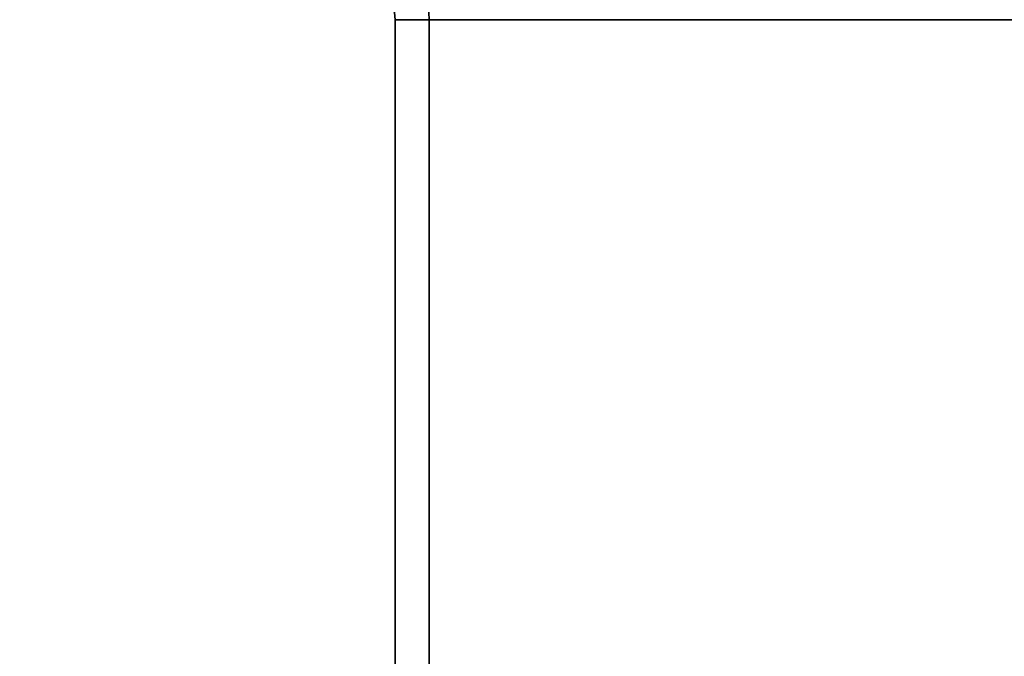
# Model space of a CAD drawing. Header units: millimetres. Extents: x -603 to 3703, y -115 to 193.
# Tile 503 of 656: x 2484 to 2527, y 19 to 47. Entities that reach past the tile are written whole.
import ezdxf

# ---------------------------------------------------------------- set-up
doc = ezdxf.new("R2010")
doc.units = ezdxf.units.MM
doc.layers.add('151', color=7, linetype='Continuous', true_color=0xffffff)

# ---------------------------------------------------------------- blocks, each defined once
blk = doc.blocks.new('UG_SURFACE_003')
at = {"layer": '151', "color": 252, "linetype": 'Continuous', "lineweight": 35}
for points in [[(3703, -18, 2212.25), (3703, 174.4, 2212.25), (2297, 174.4, 2212.25), (2297, -18, 2212.25)], [(2447, -18, 2062.25), (2447, 174.4, 2062.25), (3553, 174.4, 2062.25), (3553, -18, 2062.25)]]:
    blk.add_3dface(points, dxfattribs=at)
blk = doc.blocks.new('UG_SURFACE_165')
at = {"layer": '151', "color": 252, "linetype": 'Continuous', "lineweight": 35}
for points in [[(2500.5, 7.25, 2006.75), (2500.5, 46.92, 2006.75), (2500.5, 46.92, -7.75), (2500.5, 7.25, -7.75)], [(2500.5, 46.92, 2006.75), (2500.5, 7.25, 2006.75), (2502, 7.25, 2005.25), (2502, 46.92, 2005.25)], [(2502, 46.92, -7.75), (2502, 7.25, -7.75), (2500.5, 7.25, -7.75), (2500.5, 46.92, -7.75)], [(2502, 7.25, 2005.25), (2502, 7.25, -7.75), (2502, 46.92, -7.75), (2502, 46.92, 2005.25)]]:
    blk.add_3dface(points, dxfattribs=at)
blk = doc.blocks.new('UG_SURFACE_166')
at = {"layer": '151', "color": 252, "linetype": 'Continuous', "lineweight": 35}
for points in [[(2500.5, 7.25, 2006.75), (2500.5, 46.92, 2006.75), (2500.5, 46.92, -7.75), (2500.5, 7.25, -7.75)], [(2500.5, 46.92, 2006.75), (2500.5, 7.25, 2006.75), (2502, 7.25, 2005.25), (2502, 46.92, 2005.25)], [(2502, 46.92, -7.75), (2502, 7.25, -7.75), (2500.5, 7.25, -7.75), (2500.5, 46.92, -7.75)], [(2502, 7.25, 2005.25), (2502, 7.25, -7.75), (2502, 46.92, -7.75), (2502, 46.92, 2005.25)]]:
    blk.add_3dface(points, dxfattribs=at)
blk = doc.blocks.new('UG_SURFACE_167')
at = {"layer": '151', "color": 252, "linetype": 'Continuous', "lineweight": 35}
for points in [[(2500.5, 7.25, 2006.75), (3499.5, 7.25, 2006.75), (3499.5, 46.92, 2006.75), (2500.5, 46.92, 2006.75)], [(2502, 46.92, 2005.25), (2502, 7.25, 2005.25), (2500.5, 7.25, 2006.75), (2500.5, 46.92, 2006.75)], [(2502, 7.25, 2005.25), (2502, 46.92, 2005.25), (3498, 46.92, 2005.25), (3498, 7.25, 2005.25)]]:
    blk.add_3dface(points, dxfattribs=at)

msp = doc.modelspace()

# ---------------------------------------------------------------- linework, layer by layer
at = {"layer": '151', "color": 252, "linetype": 'Continuous', "lineweight": 35, "true_color": 0x939598}
for p, q in [((2500.5, 46.92, -7.75), (2500.5, 7.25, -7.75)), ((3499.5, 46.92, 2006.75), (2500.5, 46.92, 2006.75)), ((2500.5, 46.92, 2006.75), (2500.5, 46.92, -7.75)), ((2500.5, 46.92, -7.75), (2500.5, 7.25, -7.75)), ((2500.5, 46.92, 2006.75), (2500.5, 46.92, -7.75)), ((2500.5, 7.25, 2006.75), (2500.5, 46.92, 2006.75)), ((2500.5, 7.25, 2006.75), (2500.5, 46.92, 2006.75)), ((2500.5, 7.25, 2006.75), (2500.5, 46.92, 2006.75)), ((2502, 7.25, 2005.25), (2502, 46.92, 2005.25)), ((2502, 7.25, 2005.25), (2502, 46.92, 2005.25)), ((3498, 46.92, 2005.25), (2502, 46.92, 2005.25)), ((2502, 46.92, -7.75), (2502, 7.25, -7.75)), ((2502, 7.25, 2005.25), (2502, 46.92, 2005.25)), ((2502, 46.92, 2005.25), (2502, 46.92, -7.75)), ((2502, 46.92, -7.75), (2502, 7.25, -7.75)), ((2502, 46.92, 2005.25), (2502, 46.92, -7.75))]:
    msp.add_line(p, q, dxfattribs=at)
at = {"layer": '151', "color": 252, "linetype": 'Continuous', "lineweight": 35, "true_color": 0x939598, "extrusion": (0, 0, -1)}
for radius in [3.08, 3.08, 1.58, 1.58]:
    msp.add_arc((-2498.92, 46.92, 7.75), radius, 90, 180, dxfattribs=at)
at = {"layer": '151', "color": 252, "linetype": 'Continuous', "lineweight": 35, "true_color": 0x939598, "extrusion": (0.707107, 6.12323e-17, 0.707107)}
for major_axis in [(-3.08, 0, 3.08), (-3.08, 0, 3.08), (-3.08, 0, 3.08), (-1.58, 0, 1.58), (-1.58, 0, 1.58), (-1.58, 0, 1.58)]:
    msp.add_ellipse((2498.92, 46.92, 2008.33), major_axis=major_axis, ratio=0.707107, start_param=3.141593, end_param=4.712389, dxfattribs=at)

# ---------------------------------------------------------------- block references
at = {"layer": '151', "color": 252, "linetype": 'Continuous', "lineweight": 35, "true_color": 0x939598}
for name in ['UG_SURFACE_003', 'UG_SURFACE_165', 'UG_SURFACE_166', 'UG_SURFACE_167']:
    msp.add_blockref(name, (0, 0), dxfattribs=at)

doc.saveas('drawing.dxf')
